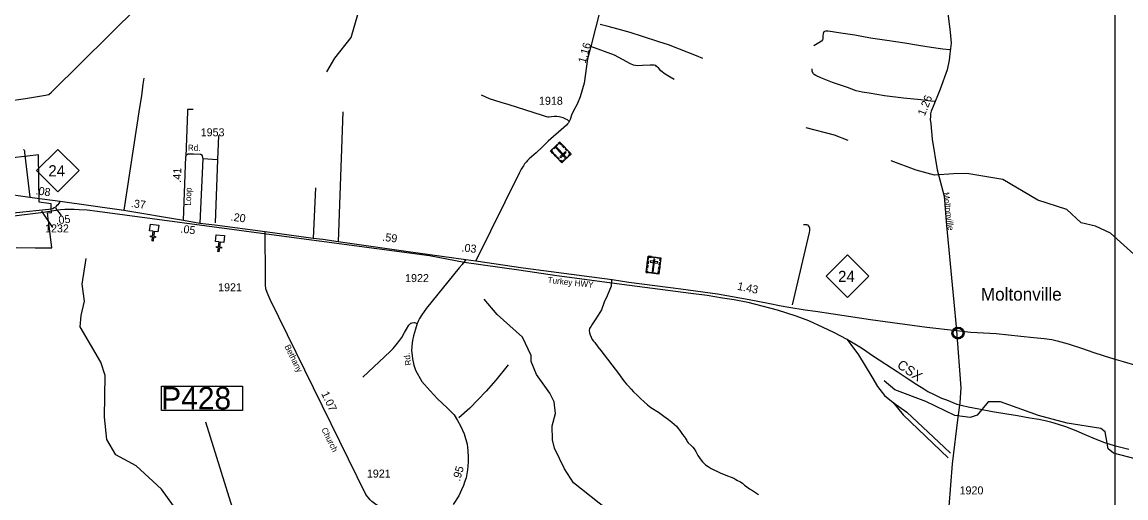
# Model space of a CAD drawing. Extents: x 2093524 to 2270757, y 289120 to 570408.
# Drawn here: x 2210144 to 2227390, y 449638 to 457081 of the extents above; entities that cross this region are included whole.
import ezdxf

# ---------------------------------------------------------------- set-up
doc = ezdxf.new("R2010")
doc.units = 0
for name, color, linetype in [('Exist Boundary Political City Limit New', 7, 'Continuous'), ('Exist Civil Demographics Community CELL', 7, 'Continuous'), ('Exist Civil Demographics Community Label', 7, 'Continuous'), ('Exist Cultural Cemetery CELL', 7, 'Continuous'), ('Exist Cultural Church CELL', 7, 'Continuous'), ('Exist Hydrographic Creek Single Shore', 7, 'Continuous'), ('Exist Hydrographic Misc Water Feature', 7, 'Continuous'), ('Exist Railroad Mainline', 7, 'Continuous'), ('Exist Railroad Mainline Label', 7, 'Continuous'), ('Exist Railroad Siding', 7, 'Continuous'), ('Exist Road Non-System Type 51', 7, 'Continuous'), ('Exist Road Primary NC Attributed', 7, 'Continuous'), ('Exist Road Primary NC Label', 7, 'Continuous'), ('Exist Road Primary NC Mileage Hundredths English Label', 7, 'Continuous'), ('Exist Road Primary NC Shield CELL', 7, 'Continuous'), ('Exist Road Primary NC Shield Number Label', 7, 'Continuous'), ('Exist Road Secondary Mileage Hundredths English Label', 7, 'Continuous'), ('Exist Road Secondary Structure Pipe Number Label', 7, 'Continuous'), ('Exist Road Secondary Type 51 Attributed', 7, 'Continuous'), ('Exist Road Secondary Type 51 Label', 7, 'Continuous'), ('Exist Road Secondary Type 51 Number Label', 7, 'Continuous'), ('Exist Utilities Telephone Line', 7, 'Continuous'), ('Map Preparation Boundary City Limit Buffer Line', 7, 'Continuous'), ('Map Preparation Inset Cut Line', 7, 'Continuous')]:
    doc.layers.add(name, color=color, linetype=linetype)

msp = doc.modelspace()

# ---------------------------------------------------------------- linework, layer by layer
at = {"layer": 'Exist Boundary Political City Limit New'}
msp.add_lwpolyline([(2210054, 453554), (2210347, 453552), (2210363, 453552), (2210429, 453552), (2210576, 453550), (2210608, 453550), (2210582, 453763), (2210561, 453936), (2210554, 454001), (2210547, 454055), (2210542, 454095), (2210602, 454103), (2210600, 454173), (2210599, 454237), (2210413, 454262), (2210399, 455006), (2210230, 454985), (2208843, 454828)], dxfattribs=at)
at = {"layer": 'Exist Civil Demographics Community CELL'}
msp.add_lwpolyline([(2224688, 452230), (2224689, 452235), (2224691, 452242), (2224694, 452249), (2224697, 452255), (2224700, 452261), (2224704, 452266), (2224708, 452270), (2224712, 452275), (2224718, 452279), (2224723, 452283), (2224728, 452286), (2224733, 452288), (2224739, 452291), (2224744, 452292), (2224748, 452294), (2224753, 452294), (2224757, 452295), (2224764, 452295), (2224768, 452295), (2224774, 452295), (2224779, 452294), (2224784, 452293), (2224789, 452292), (2224794, 452290), (2224801, 452287), (2224807, 452283), (2224812, 452280), (2224817, 452276), (2224820, 452273), (2224824, 452268), (2224828, 452264), (2224831, 452259), (2224835, 452254), (2224837, 452249), (2224839, 452244), (2224841, 452239), (2224842, 452234), (2224843, 452228), (2224844, 452224), (2224844, 452218), (2224844, 452212), (2224843, 452206), (2224842, 452201), (2224841, 452194), (2224839, 452189), (2224836, 452184), (2224833, 452178), (2224830, 452172), (2224826, 452168), (2224822, 452163), (2224817, 452158), (2224812, 452154), (2224807, 452150), (2224803, 452148), (2224796, 452144), (2224789, 452142), (2224783, 452140), (2224776, 452139), (2224772, 452139), (2224767, 452138), (2224762, 452138), (2224757, 452139), (2224752, 452139), (2224746, 452141), (2224741, 452142), (2224736, 452144), (2224731, 452146), (2224727, 452148), (2224721, 452152), (2224715, 452156), (2224710, 452161), (2224706, 452166), (2224703, 452170), (2224700, 452174), (2224695, 452181), (2224694, 452185), (2224692, 452189), (2224689, 452197), (2224688, 452204), (2224687, 452209), (2224687, 452215), (2224687, 452220), (2224687, 452227)], close=True, dxfattribs=at)
for centre, radius in [((2224766, 452217), 94.3), ((2224765, 452218), 76.7)]:
    msp.add_circle(centre, radius, dxfattribs=at)
at = {"layer": 'Exist Cultural Cemetery CELL'}
for points in [[(2218720, 455018), (2218576, 454881), (2218401, 455065), (2218545, 455202)], [(2218511, 455154), (2218450, 455096), (2218442, 455104), (2218503, 455163)], [(2218621, 454964), (2218635, 454977), (2218495, 455124), (2218481, 455111)], [(2218521, 455179), (2218529, 455171), (2218545, 455186), (2218573, 455157), (2218581, 455165), (2218545, 455202)], [(2218593, 455152), (2218623, 455120), (2218615, 455112), (2218585, 455144)], [(2218425, 455088), (2218433, 455080), (2218417, 455064), (2218444, 455035), (2218436, 455027), (2218401, 455065)], [(2218459, 455021), (2218489, 454989), (2218480, 454981), (2218450, 455013)], [(2218504, 454973), (2218534, 454941), (2218526, 454934), (2218496, 454965)], [(2218644, 455039), (2218631, 455052), (2218546, 454971), (2218559, 454958)], [(2218667, 454967), (2218629, 454931), (2218621, 454939), (2218659, 454975)], [(2218639, 455103), (2218669, 455071), (2218661, 455064), (2218631, 455095)], [(2218691, 455049), (2218682, 455041), (2218704, 455018), (2218675, 454990), (2218683, 454982), (2218720, 455018)], [(2218546, 454912), (2218554, 454920), (2218577, 454896), (2218606, 454924), (2218614, 454916), (2218576, 454881)], [(2219927, 453419), (2220124, 453393), (2220091, 453140), (2219894, 453166)], [(2219921, 453376), (2219932, 453374), (2219936, 453406), (2219977, 453401), (2219978, 453412), (2219927, 453419)], [(2220000, 453409), (2220051, 453402), (2220050, 453391), (2219999, 453398)], [(2220118, 453350), (2220107, 453351), (2220111, 453383), (2220071, 453389), (2220073, 453400), (2220124, 453393)], [(2219903, 453235), (2219908, 453278), (2219920, 453277), (2219914, 453234)], [(2219911, 453302), (2219917, 453345), (2219928, 453344), (2219923, 453301)], [(2219958, 453346), (2219956, 453327), (2220073, 453312), (2220075, 453331)], [(2220031, 453375), (2220012, 453378), (2219986, 453177), (2220005, 453174)], [(2220089, 453214), (2220095, 453256), (2220106, 453255), (2220101, 453212)], [(2220098, 453279), (2220103, 453322), (2220115, 453320), (2220109, 453277)], [(2219927, 453162), (2219928, 453173), (2219906, 453176), (2219911, 453216), (2219900, 453218), (2219894, 453166)], [(2219952, 453170), (2220036, 453159), (2220035, 453148), (2219951, 453159)], [(2220058, 453145), (2220060, 453156), (2220082, 453153), (2220087, 453193), (2220098, 453192), (2220091, 453140)]]:
    msp.add_lwpolyline(points, close=True, dxfattribs=at)
at = {"layer": 'Exist Cultural Church CELL'}
for points in [[(2212266, 453799), (2212210, 453806), (2212200, 453731), (2212231, 453726), (2212229, 453711), (2212198, 453715), (2212190, 453655), (2212174, 453657), (2212182, 453717), (2212150, 453721), (2212152, 453737), (2212184, 453733), (2212194, 453808), (2212137, 453816), (2212151, 453922), (2212280, 453904)], [(2213294, 453634), (2213237, 453640), (2213229, 453565), (2213260, 453561), (2213259, 453545), (2213227, 453549), (2213220, 453489), (2213204, 453491), (2213211, 453551), (2213179, 453554), (2213181, 453570), (2213213, 453567), (2213221, 453642), (2213164, 453649), (2213176, 453755), (2213306, 453740)]]:
    msp.add_lwpolyline(points, close=True, dxfattribs=at)
at = {"layer": 'Exist Hydrographic Creek Single Shore'}
for points in [[(2223051, 455227), (2222836, 455312), (2222394, 455426)], [(2224694, 454708), (2224398, 454687), (2224114, 454762), (2223720, 454912)], [(2228737, 452226), (2228401, 452607), (2227973, 452953), (2227755, 453194), (2227721, 453211), (2227670, 453310), (2227150, 453780), (2226916, 453886), (2226691, 453943), (2226464, 454147), (2226013, 454294), (2225469, 454617), (2224902, 454710), (2224694, 454708)], [(2212765, 449160), (2212320, 449776), (2211927, 450138), (2211609, 450312), (2211466, 450551), (2211430, 450902), (2211441, 451552), (2211374, 451760), (2211053, 452314), (2211068, 452491), (2211117, 452716), (2211083, 452982), (2211147, 453381)], [(2219286, 449456), (2218759, 449877), (2218616, 450093), (2218464, 450417), (2218429, 450549), (2218428, 450766), (2218477, 450958), (2218459, 451142), (2218391, 451275), (2218181, 451571), (2218096, 451773), (2218096, 451865), (2217960, 452153), (2217566, 452508), (2217365, 452748)]]:
    msp.add_lwpolyline(points, dxfattribs=at)
at = {"layer": 'Exist Hydrographic Misc Water Feature'}
for points in [[(2214906, 456301), (2215030, 456518), (2215286, 456838), (2215448, 457395)], [(2224716, 450929), (2224264, 451148), (2223780, 451328), (2223612, 451469)], [(2229373, 449816), (2228947, 449962), (2228705, 449993), (2228296, 450123), (2227654, 450217), (2227195, 450338), (2227111, 450405), (2227067, 450672), (2227000, 450722), (2226474, 450808), (2226024, 450929), (2225431, 451141), (2225239, 451141), (2225066, 450932), (2224958, 450894), (2224716, 450929)]]:
    msp.add_lwpolyline(points, dxfattribs=at)
at = {"layer": 'Exist Railroad Mainline'}
for points in [[(2209422, 453978), (2210479, 454107), (2210640, 454132), (2210746, 454149), (2210812, 454153), (2210876, 454154), (2210956, 454152), (2211034, 454151), (2211162, 454142), (2211320, 454123), (2213963, 453769)], [(2213963, 453769), (2216509, 453429), (2217053, 453325)], [(2217053, 453325), (2217906, 453207), (2218499, 453119), (2219635, 452967), (2220592, 452843), (2220848, 452807), (2221087, 452769), (2221268, 452742), (2221483, 452698), (2221943, 452580), (2222234, 452484), (2222429, 452412), (2222657, 452307), (2222819, 452231), (2223029, 452120), (2223077, 452095), (2223256, 451984), (2223444, 451857), (2223818, 451615), (2223987, 451501), (2224123, 451412), (2224235, 451344), (2224294, 451305), (2224392, 451254), (2224506, 451200), (2224584, 451173), (2224748, 451104)], [(2224748, 451104), (2224924, 451063), (2225090, 451032), (2225306, 450990), (2225528, 450954), (2225694, 450926), (2225889, 450893), (2226029, 450868), (2226127, 450849), (2226209, 450828), (2226333, 450791), (2226446, 450754), (2226540, 450720), (2226606, 450695), (2226738, 450636), (2226911, 450565), (2227053, 450507), (2227204, 450460), (2227436, 450400)]]:
    msp.add_lwpolyline(points, dxfattribs=at)
at = {"layer": 'Exist Railroad Siding'}
for points in [[(2223029, 452120), (2223093, 452039), (2223210, 451876), (2223418, 451531), (2223510, 451382), (2223620, 451240), (2223751, 451132)], [(2223751, 451132), (2223969, 450980), (2224548, 450432), (2224651, 450337)], [(2223751, 451132), (2223910, 450937), (2224615, 450263)]]:
    msp.add_lwpolyline(points, dxfattribs=at)
at = {"layer": 'Exist Road Non-System Type 51'}
for p, q in [((2215155, 455675), (2215081, 453648)), ((2213215, 455305), (2213196, 454927)), ((2213196, 454927), (2212970, 454944)), ((2213196, 454927), (2213163, 453943)), ((2214727, 454490), (2214692, 453701))]:
    msp.add_line(p, q, dxfattribs=at)
for points in [[(2220779, 456511), (2220679, 456551), (2220413, 456657), (2220242, 456723), (2220092, 456772), (2219839, 456857), (2219643, 456915), (2219437, 456972), (2219303, 457011), (2219177, 457044)], [(2224637, 456644), (2224527, 456655), (2224345, 456684), (2224151, 456712), (2223933, 456749), (2223654, 456791), (2223398, 456827), (2223156, 456874), (2222936, 456906), (2222736, 456936), (2222694, 456940), (2222670, 456926), (2222658, 456904), (2222656, 456858), (2222656, 456818), (2222649, 456800), (2222635, 456784), (2222591, 456754), (2222514, 456707)], [(2220332, 456180), (2220268, 456220), (2220193, 456267), (2220125, 456317), (2220085, 456364), (2220057, 456384), (2220043, 456400), (2220019, 456406), (2219957, 456406), (2219835, 456401), (2219757, 456398), (2219727, 456400), (2219697, 456408), (2219647, 456428), (2219401, 456563), (2219029, 456700)], [(2224421, 455837), (2224343, 455844), (2224183, 455863), (2223916, 455889), (2223620, 455929), (2223376, 455970), (2223268, 455983), (2223174, 456004), (2223040, 456059), (2222803, 456137), (2222623, 456208), (2222547, 456244), (2222520, 456261), (2222507, 456273), (2222490, 456305), (2222486, 456351)], [(2212048, 456201), (2212028, 456111), (2212009, 455929), (2211979, 455745), (2211736, 454140)], [(2218691, 455527), (2218663, 455549), (2218637, 455562), (2218599, 455584), (2218535, 455598), (2218499, 455601), (2218457, 455601), (2218413, 455599), (2218379, 455595), (2218357, 455594), (2218339, 455596), (2218257, 455626), (2217754, 455786), (2217630, 455820), (2217448, 455880), (2217321, 455935)], [(2212818, 455712), (2212755, 455714), (2212729, 455712), (2212726, 455706), (2212727, 455696), (2212727, 455684), (2212700, 454976)], [(2210164, 455086), (2210170, 455087), (2210176, 455075), (2210180, 455065), (2210180, 455055), (2210184, 455043), (2210265, 454343)], [(2222352, 453914), (2222397, 453915), (2222413, 453907), (2222429, 453891), (2222443, 453875), (2222445, 453867), (2222447, 453859), (2222447, 453851), (2222447, 453839), (2222445, 453819), (2222440, 453791), (2222177, 452656)], [(2219355, 453053), (2219347, 452950), (2219285, 452797), (2219239, 452698), (2219197, 452581), (2219144, 452495), (2219100, 452423), (2219067, 452379), (2219047, 452347), (2219033, 452326), (2219019, 452306), (2219011, 452286), (2219006, 452256), (2219010, 452222), (2219020, 452188), (2219036, 452153), (2219052, 452114), (2219072, 452089), (2219091, 452069), (2219141, 452003), (2219188, 451942), (2219464, 451582), (2219522, 451498), (2219559, 451448), (2219585, 451417), (2219619, 451385), (2219659, 451339), (2219698, 451297), (2219752, 451244), (2219804, 451196), (2219861, 451143), (2219917, 451093), (2219969, 451055), (2220086, 450980), (2220168, 450917), (2220241, 450863), (2220293, 450824), (2220367, 450760), (2220395, 450726), (2220421, 450693), (2220462, 450633), (2220488, 450599), (2220502, 450579), (2220509, 450567), (2220529, 450538), (2220535, 450519), (2220553, 450500), (2220595, 450458), (2220621, 450434), (2220645, 450408), (2220672, 450362), (2220704, 450303), (2220728, 450267), (2220751, 450231), (2220773, 450203), (2220795, 450182), (2220821, 450156), (2220863, 450130), (2220909, 450098), (2221050, 450031), (2221164, 449986), (2221220, 449964), (2221262, 449947), (2221294, 449929), (2221323, 449913), (2221369, 449892), (2221403, 449864), (2221433, 449838), (2221469, 449812), (2221511, 449781), (2221555, 449757), (2221650, 449692)], [(2215466, 451528), (2215893, 451927), (2215941, 451975), (2215990, 452032), (2216044, 452104), (2216075, 452148), (2216119, 452223), (2216149, 452279), (2216186, 452339), (2216200, 452357), (2216206, 452361), (2216218, 452369), (2216224, 452373), (2216236, 452379), (2216274, 452382), (2216318, 452368)], [(2217738, 451720), (2217546, 451478), (2217395, 451310), (2217266, 451175), (2217139, 451042), (2216970, 450889)]]:
    msp.add_lwpolyline(points, dxfattribs=at)
at = {"layer": 'Exist Road Primary NC Attributed'}
for p, q in [((2212668, 453980), (2212920, 453938)), ((2217077, 453369), (2217235, 453345))]:
    msp.add_line(p, q, dxfattribs=at)
for points in [[(2209396, 454466), (2210265, 454343), (2210336, 454334), (2210737, 454281)], [(2210737, 454281), (2211736, 454140), (2212668, 453980)], [(2212920, 453938), (2213157, 453909), (2213944, 453804)], [(2213944, 453804), (2214692, 453701), (2214843, 453683), (2215081, 453648), (2216140, 453497), (2217077, 453369)], [(2217235, 453345), (2217975, 453239), (2219365, 453053), (2219626, 453013), (2220435, 452907), (2221008, 452828), (2221505, 452743), (2221800, 452686), (2222003, 452641), (2222124, 452620), (2222380, 452580), (2222542, 452559), (2222814, 452518), (2223400, 452427), (2224278, 452309), (2224742, 452255)], [(2224742, 452255), (2224967, 452232), (2225360, 452208), (2225748, 452169), (2225950, 452147), (2226112, 452130), (2226230, 452115), (2226315, 452096), (2226371, 452080), (2226485, 452047), (2226711, 451973), (2226872, 451920), (2227050, 451862), (2227199, 451815), (2227345, 451771), (2227538, 451715)]]:
    msp.add_lwpolyline(points, dxfattribs=at)
at = {"layer": 'Exist Road Primary NC Shield CELL'}
for points in [[(2210368, 454757), (2210701, 455090), (2211034, 454757), (2210701, 454424)], [(2222706, 453105), (2223039, 453438), (2223372, 453105), (2223039, 452772)]]:
    msp.add_lwpolyline(points, close=True, dxfattribs=at)
at = {"layer": 'Exist Road Secondary Mileage Hundredths English Label'}
msp.add_lwpolyline([(2210758, 454054), (2210672, 454169)], dxfattribs=at)
at = {"layer": 'Exist Road Secondary Structure Pipe Number Label'}
msp.add_line((2214044, 447525), (2213013, 450822), dxfattribs=at)
msp.add_lwpolyline([(2212324, 451388), (2213590, 451388), (2213590, 451004), (2212324, 451004)], close=True, dxfattribs=at)
at = {"layer": 'Exist Road Secondary Type 51 Attributed'}
for points in [[(2219175, 457270), (2219029, 456700), (2218980, 456505), (2218927, 456127), (2218864, 455910), (2218818, 455794), (2218758, 455693), (2218730, 455625), (2218705, 455559), (2218691, 455527), (2218680, 455503), (2218667, 455488), (2218648, 455470), (2218606, 455430), (2218364, 455217), (2218268, 455126), (2218177, 455037), (2218067, 454942), (2218038, 454913), (2218018, 454890), (2217996, 454864), (2217976, 454832), (2217941, 454778), (2217915, 454728), (2217235, 453345)], [(2224601, 457261), (2224643, 456923), (2224657, 456750), (2224637, 456586), (2224630, 456482), (2224599, 456334), (2224485, 456031), (2224377, 455761), (2224348, 455685), (2224336, 455643), (2224334, 455605), (2224333, 455557), (2224341, 455487), (2224364, 455249), (2224440, 454768), (2224549, 454358), (2224588, 453897), (2224712, 452590), (2224742, 452255)], [(2212668, 453980), (2212700, 454976), (2212711, 455000), (2212717, 455006), (2212725, 455012), (2212731, 455016), (2212737, 455018), (2212824, 455018)], [(2212824, 455018), (2212927, 455017), (2212935, 455012), (2212941, 455010), (2212949, 455005), (2212959, 454988), (2212970, 454944), (2212920, 453938)], [(2210737, 454281), (2210711, 454236), (2210700, 454223), (2210682, 454205), (2210664, 454188), (2210646, 454174), (2210624, 454162), (2210594, 454154), (2210564, 454150), (2210059, 454098), (2209616, 454047), (2209419, 454024)], [(2216498, 449031), (2216313, 449153), (2216209, 449221), (2216074, 449302), (2215989, 449348), (2215853, 449424), (2215702, 449513), (2215652, 449553), (2215610, 449585), (2215580, 449610), (2215516, 449690), (2214022, 452740), (2213974, 452849), (2213950, 452910), (2213947, 452971), (2213947, 452989), (2213945, 453009), (2213946, 453031), (2213949, 453085), (2213944, 453804)], [(2217077, 453369), (2217018, 453290), (2216971, 453235), (2216462, 452607), (2216391, 452500), (2216355, 452442), (2216338, 452414), (2216326, 452386), (2216318, 452368), (2216289, 452280), (2216257, 452171), (2216244, 452099), (2216238, 452062), (2216229, 451944), (2216238, 451864), (2216246, 451816), (2216264, 451716), (2216292, 451639), (2216391, 451460), (2216520, 451311), (2216633, 451190), (2216787, 451045), (2216895, 450938), (2216947, 450850), (2216993, 450764), (2217052, 450642), (2217098, 450480), (2217107, 450375), (2217112, 450274), (2217112, 450205), (2217101, 450078), (2217080, 449951), (2217057, 449883), (2217038, 449835), (2217011, 449765), (2216966, 449669), (2216878, 449538)], [(2224742, 452255), (2224811, 451362), (2224796, 451126), (2224764, 450901), (2224674, 450171), (2224622, 449504), (2224609, 449356), (2224610, 449308), (2224612, 449234), (2224616, 449158), (2224629, 449050), (2224639, 448998), (2224656, 448934), (2224692, 448813), (2224735, 448707), (2225378, 446529), (2225412, 446396)]]:
    msp.add_lwpolyline(points, dxfattribs=at)
at = {"layer": 'Exist Road Secondary Type 51 Number Label'}
msp.add_lwpolyline([(2210627, 453869), (2210453, 454121)], dxfattribs=at)
at = {"layer": 'Exist Utilities Telephone Line'}
msp.add_lwpolyline([(2209913, 455842), (2210199, 455886), (2210510, 455939), (2210560, 455945), (2210604, 455985), (2211074, 456450), (2211501, 456871), (2211980, 457346)], dxfattribs=at)
at = {"layer": 'Map Preparation Boundary City Limit Buffer Line'}
msp.add_lwpolyline([(2210054, 453554), (2210347, 453552), (2210363, 453552), (2210429, 453552), (2210576, 453550), (2210608, 453550), (2210582, 453763), (2210561, 453936), (2210554, 454001), (2210547, 454055), (2210542, 454095), (2210602, 454103), (2210600, 454173), (2210599, 454237), (2210413, 454262), (2210399, 455006), (2210230, 454985), (2208843, 454828)], dxfattribs=at)
at = {"layer": 'Map Preparation Inset Cut Line'}
msp.add_lwpolyline([(2227216, 438144), (2175307, 438144), (2175307, 478996), (2227216, 478996)], close=True, dxfattribs=at)

# ---------------------------------------------------------------- texts
at = {"layer": 'Exist Civil Demographics Community Label'}
msp.add_text('Moltonville', height=200, dxfattribs=at).set_placement((2225123, 452724))
at = {"layer": 'Exist Railroad Mainline Label'}
msp.add_text('CSX', height=150, rotation=325.7771, dxfattribs=at).set_placement((2223802, 451686))
at = {"layer": 'Exist Road Primary NC Label'}
msp.add_text('Turkey HWY', height=95, rotation=353.8365, dxfattribs=at).set_placement((2218351, 453002))
at = {"layer": 'Exist Road Primary NC Mileage Hundredths English Label'}
for s, rotation, p in [('.08', 352.0766, (2210349, 454387)), ('.37', 352.4075, (2211838, 454189)), ('.20', 352.5936, (2213397, 453976)), ('.59', 352.3694, (2215767, 453662)), ('.03', 354.0211, (2217005, 453494)), ('1.43', 348.2077, (2221311, 452896))]:
    msp.add_text(s, height=125, rotation=rotation, dxfattribs=at).set_placement(p)
at = {"layer": 'Exist Road Primary NC Shield Number Label'}
for p in [(2210555, 454667), (2222893, 453015)]:
    msp.add_text('24', height=175, dxfattribs=at).set_placement(p)
at = {"layer": 'Exist Road Secondary Mileage Hundredths English Label'}
for s, rotation, p in [('1.16', 74.0099, (2218946, 456426)), ('1.26', 68.1121, (2224246, 455603)), ('.41', 87.7594, (2212624, 454566)), ('.05', 6.6417, (2210674, 453916)), ('.05', 352.803, (2212613, 453789)), ('1.07', 295.7052, (2214815, 451270)), ('.95', 74.2857, (2216985, 449893))]:
    msp.add_text(s, height=125, rotation=rotation, dxfattribs=at).set_placement(p)
at = {"layer": 'Exist Road Secondary Structure Pipe Number Label'}
msp.add_text('P428', height=350, dxfattribs=at).set_placement((2212317, 451024))
at = {"layer": 'Exist Road Secondary Type 51 Label'}
for s, rotation, p in [('Rd.', 359.7446, (2212734, 455067)), ('Loop', 87.7594, (2212781, 454208)), ('Moltonville', 277.448, (2224533, 454412)), ('Bethany', 296.5413, (2214241, 452008)), ('Rd.', 99.3083, (2216228, 451718)), ('Church', 296.5413, (2214817, 450711))]:
    msp.add_text(s, height=95, rotation=rotation, dxfattribs=at).set_placement(p)
at = {"layer": 'Exist Road Secondary Type 51 Number Label'}
for s, p in [('1918', (2218220, 455787)), ('1953', (2212935, 455294)), ('1232', (2210503, 453791)), ('1922', (2216128, 453014)), ('1921', (2213207, 452870)), ('1921', (2215531, 449957)), ('1920', (2224791, 449694))]:
    msp.add_text(s, height=125, dxfattribs=at).set_placement(p)

doc.saveas('drawing.dxf')
